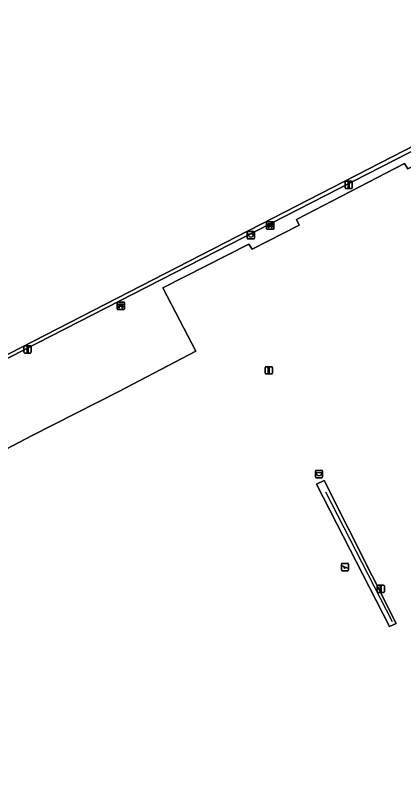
# Model space of a CAD drawing. Extents: x 158835 to 160077, y 386387 to 387778.
# Drawn here: x 159393.2 to 159446.6, y 387029.6 to 387133.2 of the extents above; entities that cross this region are included whole.
import ezdxf

# ---------------------------------------------------------------- set-up
doc = ezdxf.new("R2010")
doc.units = 0
for name, color, linetype in [('IMGEO_Afvalbak', 7, 'Continuous'), ('IMGEO_Bank', 7, 'Continuous'), ('IMGEO_Groenvoorziening', 7, 'Continuous'), ('IMGEO_Hek', 7, 'Continuous'), ('IMGEO_Lichtmast', 7, 'Continuous'), ('IMGEO_Speelvoorziening', 7, 'Continuous'), ('IMGEO_Terreindeel_open', 7, 'Continuous'), ('IMGEO_Voetpad_open', 7, 'Continuous')]:
    doc.layers.add(name, color=color, linetype=linetype)

msp = doc.modelspace()

# ---------------------------------------------------------------- linework, layer by layer
at = {"layer": 'IMGEO_Afvalbak'}
for p, q in [((159425.08, 387102.6), (159425.08, 387103.4)), ((159425.08, 387103.4), (159425.08, 387102.6)), ((159425.18, 387103.5), (159425.97, 387103.5)), ((159425.97, 387103.5), (159425.18, 387103.5)), ((159426.07, 387103.4), (159426.07, 387102.6)), ((159426.07, 387102.6), (159426.07, 387103.4)), ((159425.97, 387102.5), (159425.18, 387102.5)), ((159425.18, 387102.5), (159425.97, 387102.5)), ((159434.43, 387069.84), (159434.43, 387070.64)), ((159434.43, 387070.64), (159434.43, 387069.84)), ((159434.53, 387070.74), (159435.32, 387070.74)), ((159435.32, 387070.74), (159434.53, 387070.74)), ((159435.42, 387070.64), (159435.42, 387069.84)), ((159435.42, 387069.84), (159435.42, 387070.64)), ((159435.32, 387069.74), (159434.53, 387069.74)), ((159434.53, 387069.74), (159435.32, 387069.74))]:
    msp.add_line(p, q, dxfattribs=at)
for points in [[(159425.22, 387103.21), (159425.92, 387103.21), (159425.77, 387102.74), (159425.37, 387102.74), (159425.22, 387103.21)], [(159434.57, 387070.45), (159435.28, 387070.45), (159435.13, 387069.98), (159434.72, 387069.98), (159434.57, 387070.45)]]:
    msp.add_lwpolyline(points, dxfattribs=at)
for centre, start, end in [((159425.18, 387103.4), 90, 180), ((159425.18, 387103.4), 90, 180), ((159425.97, 387103.4), 0, 90), ((159425.97, 387103.4), 360, 90), ((159425.18, 387102.6), 180, 270), ((159425.18, 387102.6), 180, 270), ((159425.97, 387102.6), 270, 0), ((159425.97, 387102.6), 270, 0), ((159434.53, 387070.64), 90, 180), ((159434.53, 387070.64), 90, 180), ((159435.32, 387070.64), 0, 90), ((159435.32, 387070.64), 360, 90), ((159434.53, 387069.84), 180, 270), ((159434.53, 387069.84), 180, 270), ((159435.32, 387069.84), 270, 0), ((159435.32, 387069.84), 270, 0)]:
    msp.add_arc(centre, 0.1, start, end, dxfattribs=at)
at = {"layer": 'IMGEO_Bank'}
for p, q in [((159427.8, 387104.83), (159428.64, 387104.83)), ((159428.64, 387104.83), (159427.8, 387104.83)), ((159427.72, 387103.9), (159427.72, 387104.75)), ((159427.72, 387104.75), (159427.72, 387103.9)), ((159428.65, 387103.83), (159427.81, 387103.83)), ((159427.81, 387103.83), (159428.65, 387103.83)), ((159428.03, 387104.34), (159428.03, 387104.44)), ((159428.42, 387104.23), (159428.03, 387104.23)), ((159428.36, 387104.45), (159428.08, 387104.45)), ((159428.08, 387104.44), (159428.08, 387104.34)), ((159428.08, 387104.33), (159428.36, 387104.33)), ((159428.37, 387104.34), (159428.37, 387104.44)), ((159428.41, 387104.44), (159428.41, 387104.34)), ((159428.72, 387104.76), (159428.72, 387103.91)), ((159428.72, 387103.91), (159428.72, 387104.76)), ((159407.24, 387092.9), (159407.24, 387093.74)), ((159407.24, 387093.74), (159407.24, 387092.9)), ((159407.31, 387093.83), (159408.15, 387093.83)), ((159408.15, 387093.83), (159407.31, 387093.83)), ((159407.54, 387093.33), (159407.54, 387093.44)), ((159407.88, 387093.45), (159407.59, 387093.45)), ((159407.59, 387093.44), (159407.59, 387093.33)), ((159407.88, 387093.33), (159407.88, 387093.44)), ((159407.93, 387093.44), (159407.93, 387093.33)), ((159408.23, 387093.75), (159408.23, 387092.91)), ((159408.23, 387092.91), (159408.23, 387093.75)), ((159408.16, 387092.83), (159407.32, 387092.83)), ((159407.32, 387092.83), (159408.16, 387092.83)), ((159407.93, 387093.23), (159407.54, 387093.23)), ((159407.59, 387093.33), (159407.88, 387093.33))]:
    msp.add_line(p, q, dxfattribs=at)
for points in [[(159427.97, 387104.23), (159427.83, 387104.23), (159427.94, 387104.33), (159428.03, 387104.33)], [(159428.03, 387104.45), (159427.94, 387104.45), (159427.94, 387104.61), (159428.5, 387104.61), (159428.5, 387104.45), (159428.42, 387104.45)], [(159428.02, 387104.22), (159428.02, 387104.01), (159427.98, 387104.01), (159427.98, 387104.22)], [(159428.42, 387104.33), (159428.5, 387104.33), (159428.62, 387104.23), (159428.48, 387104.23)], [(159428.47, 387104.22), (159428.47, 387104.01), (159428.43, 387104.01), (159428.43, 387104.22)], [(159407.54, 387093.45), (159407.45, 387093.45), (159407.45, 387093.61), (159408.02, 387093.61), (159408.02, 387093.45), (159407.93, 387093.45)], [(159407.48, 387093.23), (159407.34, 387093.23), (159407.45, 387093.33), (159407.54, 387093.33)], [(159407.53, 387093.22), (159407.53, 387093.01), (159407.49, 387093.01), (159407.49, 387093.22)], [(159407.93, 387093.33), (159408.02, 387093.33), (159408.13, 387093.23), (159407.99, 387093.23)], [(159407.98, 387093.22), (159407.98, 387093.01), (159407.94, 387093.01), (159407.94, 387093.22)]]:
    msp.add_lwpolyline(points, dxfattribs=at)
for centre, radius, start, end in [((159427.8, 387104.75), 0.0779, 92.4484, 184.2845), ((159427.8, 387104.75), 0.0779, 92.4484, 184.2845), ((159428.64, 387104.75), 0.0779, 2.4484, 94.2845), ((159428.64, 387104.75), 0.0779, 2.4484, 94.2845), ((159427.8, 387103.91), 0.0779, 182.4484, 274.2845), ((159427.8, 387103.91), 0.0779, 182.4484, 274.2845), ((159427.97, 387104.22), 0.00671, 2.8957, 87.1043), ((159428.03, 387104.22), 0.00671, 92.8957, 177.1043), ((159428.03, 387104.44), 0.00671, 2.8957, 87.1043), ((159428.03, 387104.34), 0.00671, 272.8957, 357.1043), ((159428.08, 387104.44), 0.00671, 92.8957, 177.1043), ((159428.08, 387104.34), 0.00671, 182.8957, 267.1043), ((159428.36, 387104.44), 0.00671, 2.8957, 87.1043), ((159428.36, 387104.34), 0.00671, 272.8957, 357.1043), ((159428.42, 387104.44), 0.00671, 92.8957, 177.1043), ((159428.42, 387104.34), 0.00671, 182.8957, 267.1043), ((159428.42, 387104.22), 0.00671, 2.8957, 87.1043), ((159428.48, 387104.22), 0.00671, 92.8957, 177.1043), ((159428.64, 387103.91), 0.0779, 272.4484, 4.2845), ((159428.64, 387103.91), 0.0779, 272.4484, 4.2845), ((159407.31, 387093.75), 0.0779, 92.4484, 184.2845), ((159407.31, 387093.75), 0.0779, 92.4484, 184.2845), ((159407.54, 387093.44), 0.00671, 2.8957, 87.1043), ((159407.59, 387093.44), 0.00671, 92.8957, 177.1043), ((159407.88, 387093.44), 0.00671, 2.8957, 87.1043), ((159407.93, 387093.44), 0.00671, 92.8957, 177.1043), ((159408.16, 387093.75), 0.0779, 2.4484, 94.2845), ((159408.16, 387093.75), 0.0779, 2.4484, 94.2845), ((159407.31, 387092.91), 0.0779, 182.4484, 274.2845), ((159407.31, 387092.91), 0.0779, 182.4484, 274.2845), ((159407.48, 387093.22), 0.00671, 2.8957, 87.1043), ((159407.54, 387093.22), 0.00671, 92.8957, 177.1043), ((159407.54, 387093.33), 0.00671, 272.8957, 357.1043), ((159407.59, 387093.33), 0.00671, 182.8957, 267.1043), ((159407.88, 387093.33), 0.00671, 272.8957, 357.1043), ((159407.93, 387093.33), 0.00671, 182.8957, 267.1043), ((159407.93, 387093.22), 0.00671, 2.8957, 87.1043), ((159407.99, 387093.22), 0.00671, 92.8957, 177.1043), ((159408.16, 387092.91), 0.0779, 272.4484, 4.2845), ((159408.16, 387092.91), 0.0779, 272.4484, 4.2845)]:
    msp.add_arc(centre, radius, start, end, dxfattribs=at)
at = {"layer": 'IMGEO_Groenvoorziening'}
for points in [[(159483.44, 387131.69), (159453.24, 387116.19), (159453.62, 387115.49), (159447.11, 387112.13), (159446.64, 387112.84), (159431.84, 387105.18), (159432.22, 387104.37), (159425.76, 387101.09), (159425.29, 387101.79), (159413.52, 387095.81), (159415.83, 387091.3), (159418.05, 387087.12), (159407.48, 387081.56), (159395.6, 387075.51), (159389.29, 387072.22), (159387.32, 387071.25), (159330.52, 387042.11), (159361.94, 386981.03), (159364.37, 386980.01), (159456.77, 387027.57), (159466.96, 387007.73), (159523.22, 387036.23), (159530.44, 387039.89)], [(159445.52, 387049.73), (159435.65, 387069.36), (159434.58, 387068.87), (159444.61, 387049.33)], [(159434.58, 387068.87), (159435.65, 387069.36), (159445.52, 387049.73), (159444.61, 387049.33)]]:
    msp.add_lwpolyline(points, close=True, dxfattribs=at)
at = {"layer": 'IMGEO_Hek'}
for points in [[(159482.96, 387132.63), (159390.61, 387085.34)], [(159445.02, 387049.97), (159435.84, 387067.76)]]:
    msp.add_lwpolyline(points, dxfattribs=at)
at = {"layer": 'IMGEO_Lichtmast'}
for p, q in [((159438.49, 387109.51), (159438.49, 387110.31)), ((159438.49, 387110.31), (159438.49, 387109.51)), ((159438.59, 387110.41), (159439.38, 387110.41)), ((159439.38, 387110.41), (159438.59, 387110.41)), ((159439.48, 387110.31), (159439.48, 387109.51)), ((159439.48, 387109.51), (159439.48, 387110.31)), ((159439.38, 387109.41), (159438.59, 387109.41)), ((159438.59, 387109.41), (159439.38, 387109.41)), ((159394.46, 387086.95), (159394.46, 387087.75)), ((159394.46, 387087.75), (159394.46, 387086.95)), ((159394.56, 387087.85), (159395.35, 387087.85)), ((159395.35, 387087.85), (159394.56, 387087.85)), ((159395.45, 387087.75), (159395.45, 387086.95)), ((159395.45, 387086.95), (159395.45, 387087.75)), ((159395.35, 387086.85), (159394.56, 387086.85)), ((159394.56, 387086.85), (159395.35, 387086.85)), ((159427.54, 387084.07), (159427.54, 387084.87)), ((159427.54, 387084.87), (159427.54, 387084.07)), ((159427.64, 387084.97), (159428.43, 387084.97)), ((159428.43, 387084.97), (159427.64, 387084.97)), ((159428.53, 387084.87), (159428.53, 387084.07)), ((159428.53, 387084.07), (159428.53, 387084.87)), ((159428.43, 387083.97), (159427.64, 387083.97)), ((159427.64, 387083.97), (159428.43, 387083.97)), ((159442.9, 387054.09), (159442.9, 387054.89)), ((159442.9, 387054.89), (159442.9, 387054.09)), ((159443, 387054.99), (159443.79, 387054.99)), ((159443.79, 387054.99), (159443, 387054.99)), ((159443.89, 387054.89), (159443.89, 387054.09)), ((159443.89, 387054.09), (159443.89, 387054.89)), ((159443.79, 387053.99), (159443, 387053.99)), ((159443, 387053.99), (159443.79, 387053.99))]:
    msp.add_line(p, q, dxfattribs=at)
for points in [[(159438.91, 387110.29), (159439.06, 387110.29), (159439.06, 387109.54), (159438.91, 387109.54), (159438.91, 387110.29)], [(159394.88, 387087.73), (159395.03, 387087.73), (159395.03, 387086.98), (159394.88, 387086.98), (159394.88, 387087.73)], [(159427.96, 387084.85), (159428.11, 387084.85), (159428.11, 387084.1), (159427.96, 387084.1), (159427.96, 387084.85)], [(159443.32, 387054.86), (159443.47, 387054.86), (159443.47, 387054.11), (159443.32, 387054.11), (159443.32, 387054.86)]]:
    msp.add_lwpolyline(points, dxfattribs=at)
for centre, start, end in [((159438.59, 387110.31), 90, 180), ((159438.59, 387110.31), 90, 180), ((159439.38, 387110.31), 0, 90), ((159439.38, 387110.31), 360, 90), ((159438.59, 387109.51), 180, 270), ((159438.59, 387109.51), 180, 270), ((159439.38, 387109.51), 270, 0), ((159439.38, 387109.51), 270, 0), ((159394.56, 387087.75), 90, 180), ((159394.56, 387087.75), 90, 180), ((159395.35, 387087.75), 0, 90), ((159395.35, 387087.75), 360, 90), ((159394.56, 387086.95), 180, 270), ((159394.56, 387086.95), 180, 270), ((159395.35, 387086.95), 270, 0), ((159395.35, 387086.95), 270, 0), ((159427.64, 387084.87), 90, 180), ((159427.64, 387084.87), 90, 180), ((159427.64, 387084.07), 180, 270), ((159427.64, 387084.07), 180, 270), ((159428.43, 387084.87), 0, 90), ((159428.43, 387084.87), 360, 90), ((159428.43, 387084.07), 270, 0), ((159428.43, 387084.07), 270, 0), ((159443, 387054.89), 90, 180), ((159443, 387054.89), 90, 180), ((159443, 387054.09), 180, 270), ((159443, 387054.09), 180, 270), ((159443.79, 387054.89), 0, 90), ((159443.79, 387054.89), 360, 90), ((159443.79, 387054.09), 270, 0), ((159443.79, 387054.09), 270, 0)]:
    msp.add_arc(centre, 0.1, start, end, dxfattribs=at)
at = {"layer": 'IMGEO_Speelvoorziening'}
for p, q in [((159437.99, 387057.08), (159437.99, 387057.88)), ((159437.99, 387057.88), (159437.99, 387057.08)), ((159438.37, 387057.51), (159438.03, 387057.64)), ((159438.06, 387057.71), (159438.93, 387057.35)), ((159438.09, 387057.98), (159438.88, 387057.98)), ((159438.88, 387057.98), (159438.09, 387057.98)), ((159438.91, 387057.29), (159438.57, 387057.43)), ((159438.98, 387057.88), (159438.98, 387057.08)), ((159438.98, 387057.08), (159438.98, 387057.88)), ((159438.88, 387056.98), (159438.09, 387056.98)), ((159438.09, 387056.98), (159438.88, 387056.98))]:
    msp.add_line(p, q, dxfattribs=at)
for centre, radius, start, end in [((159438.09, 387057.88), 0.1, 90, 180), ((159438.09, 387057.88), 0.1, 90, 180), ((159438.05, 387057.67), 0.0327, 68.078, 248.078), ((159438.45, 387057.42), 0.12, 130.9928, 5.1632), ((159438.88, 387057.88), 0.1, 0, 90), ((159438.88, 387057.88), 0.1, 360, 90), ((159438.92, 387057.32), 0.0327, 248.078, 68.078), ((159438.09, 387057.08), 0.1, 180, 270), ((159438.09, 387057.08), 0.1, 180, 270), ((159438.88, 387057.08), 0.1, 270, 0), ((159438.88, 387057.08), 0.1, 270, 0)]:
    msp.add_arc(centre, radius, start, end, dxfattribs=at)
at = {"layer": 'IMGEO_Terreindeel_open'}
msp.add_lwpolyline([(159453.71, 387198.41), (159450.21, 387196.61), (159358.27, 387149.35), (159390.83, 387085.96), (159482.69, 387133.16), (159486.3, 387135.02)], close=True, dxfattribs=at)
at = {"layer": 'IMGEO_Voetpad_open'}
for points in [[(159453.84, 387199.13), (159417.92, 387180.63), (159357.64, 387149.57), (159357.69, 387149.46), (159390.61, 387085.34), (159482.96, 387132.63), (159486.98, 387134.68)], [(159486.3, 387135.02), (159482.69, 387133.16), (159390.83, 387085.96), (159358.27, 387149.35), (159450.21, 387196.61), (159453.71, 387198.41)]]:
    msp.add_lwpolyline(points, close=True, dxfattribs=at)
for points in [[(159389.29, 387072.22), (159395.6, 387075.51), (159407.48, 387081.56), (159418.05, 387087.12), (159415.83, 387091.3), (159413.52, 387095.81), (159425.29, 387101.79), (159425.76, 387101.09), (159432.22, 387104.37), (159431.84, 387105.18), (159446.64, 387112.84), (159447.11, 387112.13), (159453.62, 387115.49), (159453.24, 387116.19), (159483.44, 387131.69), (159488.8, 387134.44)], [(159486.98, 387134.68), (159482.96, 387132.63), (159390.61, 387085.34)]]:
    msp.add_lwpolyline(points, dxfattribs=at)

doc.saveas('drawing.dxf')
